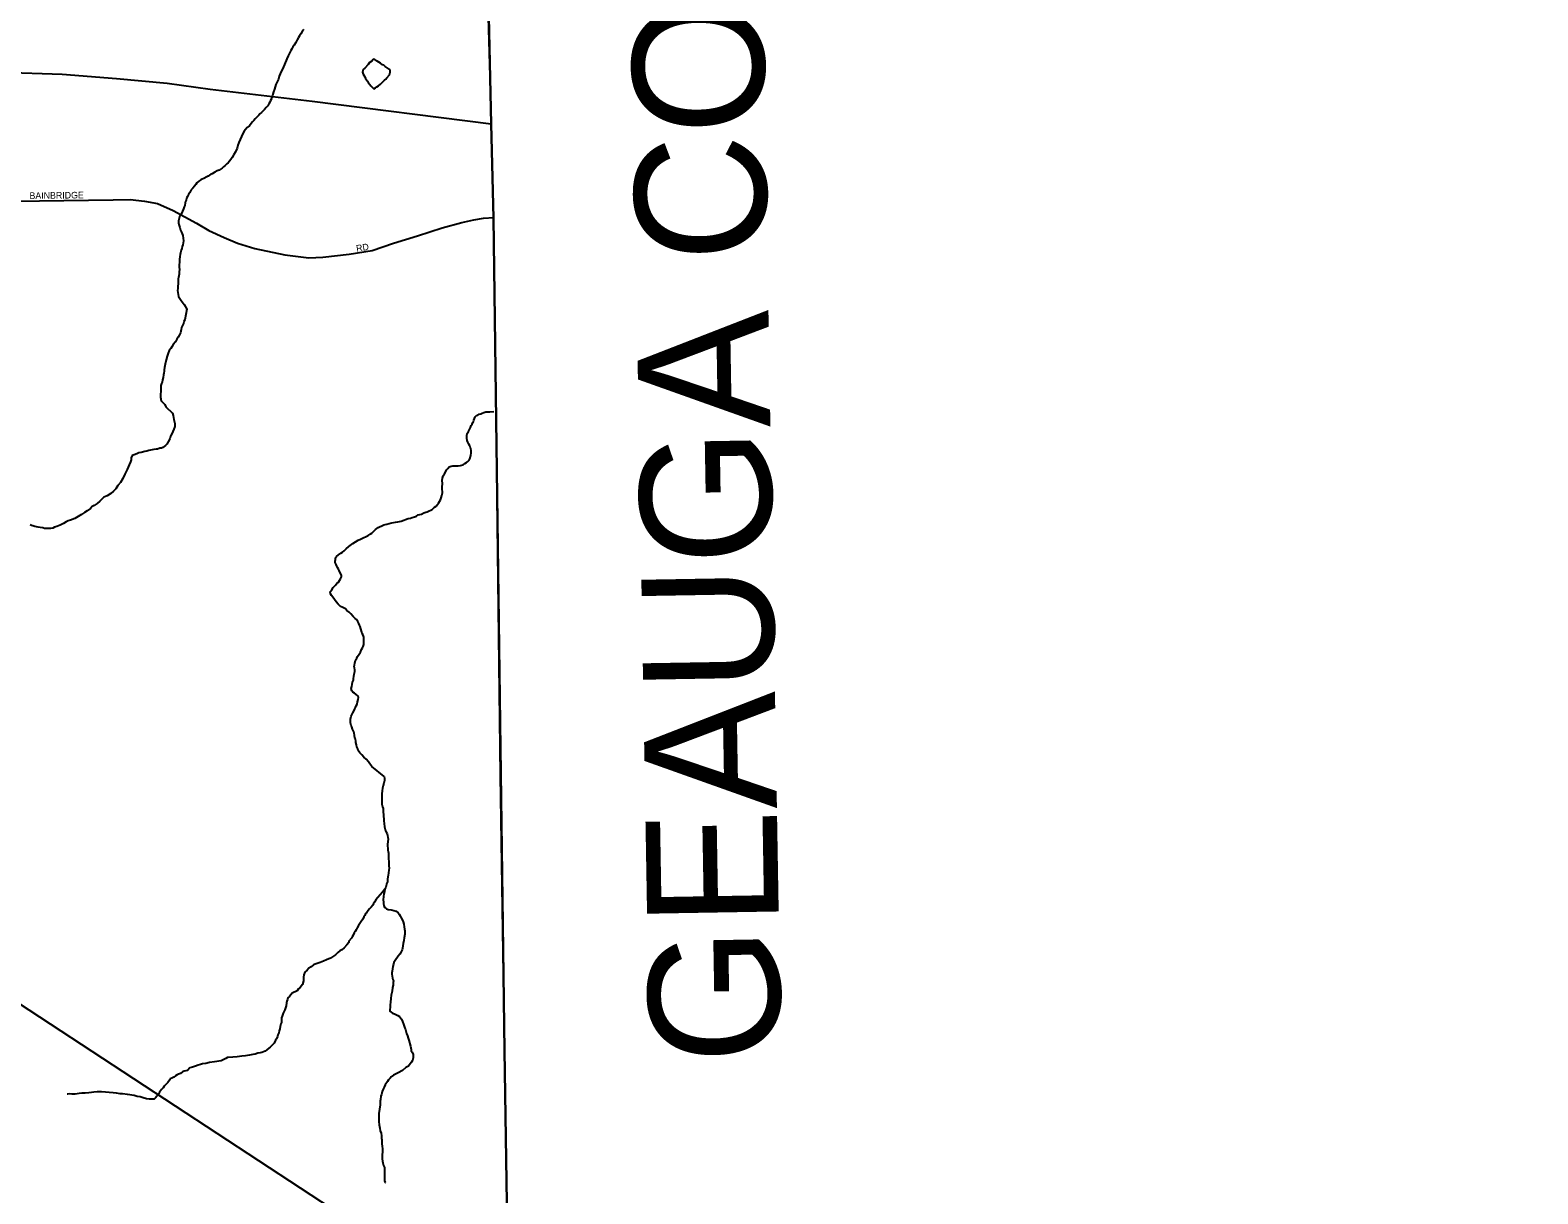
# Model space of a CAD drawing. Extents: x 2010165 to 2382125, y 1060529 to 1407316.
# Drawn here: x 2269224 to 2280675, y 1228208 to 1237046 of the extents above; entities that cross this region are included whole.
import ezdxf

# ---------------------------------------------------------------- set-up
doc = ezdxf.new("R2010")
doc.units = 0
for name, color, linetype in [('GM_X_Adjacent_County', 7, 'Continuous'), ('GM_X_Adjacent_County_Text', 7, 'Continuous'), ('GM_X_City_Street', 7, 'Continuous'), ('GM_X_City_Street_Text', 7, 'Continuous'), ('GM_X_Corporation', 7, 'Continuous'), ('GM_X_County', 7, 'Continuous'), ('GM_X_Minor_Lake', 7, 'Continuous'), ('GM_X_Minor_River', 7, 'Continuous'), ('GM_X_Rail_Line', 7, 'Continuous'), ('GM_X_US_Route', 7, 'Continuous')]:
    doc.layers.add(name, color=color, linetype=linetype)

msp = doc.modelspace()

# ---------------------------------------------------------------- linework, layer by layer
at = {"layer": 'GM_X_Adjacent_County'}
msp.add_lwpolyline([(2287284, 1221586), (2279436, 1221567), (2276584, 1221584), (2274226, 1221624), (2272941, 1221646), (2272892, 1224958), (2272866, 1226650), (2272826, 1229297), (2272742, 1235619), (2272726, 1236335), (2272653, 1239712), (2272622, 1242715), (2272608, 1245574), (2272603, 1246466)], dxfattribs=at)
at = {"layer": 'GM_X_City_Street'}
msp.add_lwpolyline([(2264806, 1235688), (2269854, 1235758), (2269984, 1235761), (2270092, 1235746), (2270190, 1235730), (2270311, 1235677), (2270488, 1235580), (2270582, 1235524), (2270697, 1235472), (2270798, 1235429), (2270930, 1235387), (2271158, 1235339), (2271341, 1235318), (2271446, 1235323), (2271648, 1235344), (2271822, 1235373), (2271984, 1235428), (2272167, 1235484), (2272354, 1235544), (2272502, 1235585), (2272594, 1235606), (2272667, 1235618), (2272746, 1235623)], dxfattribs=at)
at = {"layer": 'GM_X_Corporation'}
msp.add_lwpolyline([(2262452, 1249263), (2262297, 1241055), (2264274, 1241055), (2270829, 1241055), (2272631, 1241055), (2272639, 1239398), (2272726, 1236335), (2272742, 1235619), (2272795, 1231386), (2272941, 1221646), (2267374, 1221710), (2265465, 1221711), (2256786, 1221801), (2256830, 1224436), (2255408, 1224486), (2255405, 1227157), (2254852, 1227182), (2254855, 1229128), (2251493, 1229191)], dxfattribs=at)
at = {"layer": 'GM_X_County'}
msp.add_lwpolyline([(2272603, 1246466), (2272608, 1245574), (2272622, 1242715), (2272653, 1239712), (2272726, 1236335), (2272742, 1235619), (2272826, 1229297), (2272866, 1226650), (2272892, 1224958), (2272941, 1221646), (2272245, 1221652), (2271878, 1221655), (2271662, 1221657), (2265465, 1221711), (2259653, 1221765), (2246207, 1221908)], dxfattribs=at)
at = {"layer": 'GM_X_Minor_Lake'}
for points in [[(2271790, 1236786), (2271766, 1236756), (2271754, 1236748), (2271751, 1236738), (2271749, 1236728), (2271753, 1236712), (2271765, 1236692), (2271771, 1236678), (2271779, 1236668), (2271785, 1236658), (2271792, 1236648), (2271804, 1236634), (2271812, 1236624), (2271822, 1236614), (2271834, 1236600), (2271846, 1236608), (2271858, 1236616), (2271870, 1236624), (2271884, 1236636), (2271898, 1236648), (2271916, 1236665), (2271926, 1236673), (2271934, 1236685), (2271952, 1236707), (2271959, 1236727), (2271959, 1236739), (2271951, 1236749), (2271935, 1236761), (2271921, 1236771), (2271911, 1236779), (2271901, 1236783), (2271885, 1236795), (2271872, 1236803), (2271860, 1236811), (2271833, 1236828)], [(2271833, 1236828), (2271830, 1236823), (2271818, 1236811), (2271800, 1236798), (2271790, 1236786)]]:
    msp.add_lwpolyline(points, dxfattribs=at)
at = {"layer": 'GM_X_Minor_River'}
for points in [[(2271302, 1237050), (2271290, 1237036), (2271280, 1237018), (2271270, 1237004), (2271262, 1236990), (2271253, 1236972), (2271241, 1236952), (2271229, 1236933), (2271219, 1236919), (2271211, 1236905), (2271203, 1236891), (2271193, 1236871), (2271183, 1236851), (2271174, 1236829), (2271142, 1236754), (2271130, 1236732), (2271122, 1236714), (2271114, 1236696), (2271109, 1236673), (2271099, 1236653), (2271091, 1236633), (2271085, 1236615), (2271079, 1236597), (2271073, 1236577), (2271067, 1236561), (2271064, 1236548), (2271060, 1236536), (2271056, 1236524), (2271050, 1236512), (2271044, 1236500), (2271036, 1236486), (2271028, 1236472), (2271016, 1236458), (2271004, 1236444), (2270992, 1236431), (2270980, 1236421), (2270968, 1236411), (2270960, 1236401), (2270947, 1236387), (2270933, 1236373), (2270923, 1236361), (2270913, 1236349), (2270903, 1236338), (2270889, 1236320), (2270871, 1236306), (2270859, 1236292), (2270849, 1236278), (2270839, 1236260), (2270829, 1236239), (2270820, 1236215), (2270810, 1236193), (2270802, 1236173), (2270796, 1236149), (2270784, 1236123), (2270772, 1236102), (2270757, 1236078), (2270747, 1236064), (2270739, 1236052), (2270727, 1236038), (2270717, 1236030), (2270703, 1236016), (2270693, 1236007), (2270681, 1235999), (2270659, 1235983), (2270645, 1235977), (2270627, 1235967), (2270607, 1235955), (2270597, 1235951), (2270577, 1235938), (2270565, 1235932), (2270543, 1235920), (2270531, 1235914), (2270521, 1235910), (2270505, 1235900), (2270491, 1235886), (2270483, 1235873), (2270471, 1235861), (2270459, 1235847), (2270448, 1235833), (2270436, 1235813), (2270426, 1235797), (2270418, 1235783), (2270412, 1235769), (2270408, 1235756), (2270404, 1235744), (2270402, 1235734), (2270398, 1235714), (2270394, 1235704), (2270389, 1235688), (2270381, 1235670), (2270369, 1235644), (2270359, 1235628), (2270353, 1235607), (2270351, 1235597), (2270351, 1235583), (2270353, 1235569), (2270360, 1235547), (2270366, 1235527), (2270374, 1235511), (2270378, 1235499)], [(2270378, 1235499), (2270384, 1235487), (2270389, 1235445), (2270387, 1235431), (2270383, 1235415), (2270379, 1235403), (2270375, 1235388), (2270371, 1235374), (2270365, 1235356), (2270362, 1235342), (2270360, 1235326), (2270358, 1235304), (2270358, 1235284), (2270356, 1235264), (2270356, 1235246), (2270357, 1235228), (2270355, 1235210), (2270355, 1235193), (2270353, 1235181), (2270351, 1235167), (2270349, 1235157), (2270349, 1235145), (2270347, 1235129), (2270347, 1235115), (2270346, 1235103), (2270346, 1235083), (2270344, 1235069), (2270350, 1235023), (2270371, 1234993), (2270385, 1234973), (2270393, 1234963), (2270403, 1234945), (2270415, 1234927), (2270398, 1234846), (2270392, 1234832), (2270388, 1234818), (2270380, 1234802), (2270374, 1234788), (2270371, 1234772), (2270369, 1234759), (2270365, 1234747), (2270359, 1234733), (2270349, 1234715), (2270339, 1234699), (2270327, 1234679), (2270311, 1234659), (2270299, 1234642), (2270292, 1234628), (2270280, 1234612), (2270272, 1234594), (2270264, 1234570), (2270256, 1234542), (2270250, 1234510), (2270245, 1234485), (2270241, 1234465), (2270241, 1234455), (2270239, 1234441), (2270237, 1234427), (2270235, 1234409), (2270229, 1234389), (2270226, 1234373), (2270222, 1234363), (2270216, 1234347), (2270216, 1234328), (2270216, 1234304), (2270214, 1234280), (2270215, 1234258), (2270219, 1234230), (2270235, 1234216), (2270247, 1234204), (2270255, 1234186), (2270306, 1234136), (2270310, 1234120), (2270314, 1234090), (2270319, 1234068), (2270323, 1234058), (2270323, 1234036), (2270315, 1234016), (2270307, 1233997), (2270299, 1233979), (2270291, 1233963), (2270284, 1233941), (2270272, 1233919), (2270262, 1233901), (2270252, 1233891), (2270232, 1233876), (2270222, 1233872), (2270208, 1233870), (2270190, 1233864), (2270180, 1233864), (2270162, 1233860), (2270150, 1233858), (2270138, 1233856), (2270124, 1233854), (2270110, 1233849), (2270094, 1233845), (2270066, 1233839), (2270048, 1233835), (2270034, 1233829), (2270014, 1233821), (2269998, 1233815)], [(2272540, 1233964), (2272544, 1233982), (2272552, 1233998), (2272560, 1234014), (2272568, 1234028), (2272574, 1234043), (2272580, 1234053), (2272585, 1234065), (2272591, 1234075), (2272595, 1234085), (2272599, 1234097), (2272605, 1234109), (2272613, 1234119), (2272623, 1234123), (2272635, 1234129), (2272647, 1234133), (2272657, 1234138), (2272669, 1234142), (2272685, 1234146), (2272695, 1234146), (2272713, 1234146), (2272715, 1234146), (2272746, 1234149)], [(2271582, 1232879), (2271588, 1232895), (2271588, 1232907), (2271576, 1232929), (2271571, 1232941), (2271565, 1232953), (2271559, 1232965), (2271553, 1232975), (2271547, 1232987), (2271541, 1233003), (2271541, 1233013), (2271543, 1233025), (2271544, 1233039), (2271550, 1233049), (2271566, 1233061), (2271584, 1233075), (2271596, 1233082), (2271608, 1233092), (2271624, 1233106), (2271644, 1233124), (2271674, 1233146), (2271694, 1233161), (2271714, 1233173), (2271732, 1233181), (2271752, 1233191), (2271776, 1233201), (2271792, 1233207), (2271806, 1233218), (2271818, 1233226), (2271834, 1233242), (2271846, 1233254), (2271856, 1233260), (2271866, 1233268), (2271878, 1233274), (2271894, 1233282), (2271910, 1233289), (2271920, 1233291), (2271934, 1233295), (2271950, 1233299), (2271970, 1233303), (2272000, 1233309), (2272016, 1233311), (2272028, 1233314), (2272042, 1233318), (2272096, 1233336), (2272112, 1233340), (2272126, 1233344), (2272142, 1233350), (2272158, 1233355), (2272170, 1233365), (2272196, 1233371), (2272214, 1233379), (2272230, 1233385), (2272240, 1233387), (2272254, 1233395), (2272266, 1233401), (2272278, 1233406), (2272296, 1233424), (2272308, 1233432), (2272318, 1233444), (2272326, 1233454), (2272332, 1233466), (2272340, 1233480), (2272346, 1233494), (2272351, 1233511), (2272353, 1233521), (2272355, 1233531), (2272355, 1233543), (2272353, 1233557), (2272353, 1233575), (2272355, 1233603), (2272354, 1233625), (2272356, 1233643), (2272362, 1233661), (2272370, 1233677), (2272380, 1233694), (2272386, 1233706), (2272396, 1233718), (2272406, 1233730), (2272422, 1233734), (2272434, 1233736), (2272476, 1233738), (2272492, 1233739), (2272502, 1233743), (2272512, 1233745), (2272526, 1233755), (2272538, 1233763), (2272548, 1233771), (2272558, 1233779), (2272564, 1233791), (2272570, 1233815), (2272573, 1233836), (2272573, 1233854), (2272571, 1233868), (2272567, 1233878), (2272563, 1233888), (2272557, 1233902), (2272549, 1233916), (2272542, 1233930), (2272540, 1233948), (2272540, 1233964)], [(2269998, 1233815), (2269992, 1233798), (2269990, 1233782), (2269986, 1233768), (2269976, 1233744), (2269960, 1233708), (2269943, 1233674), (2269927, 1233641), (2269909, 1233611), (2269891, 1233587), (2269875, 1233563), (2269857, 1233544), (2269836, 1233526), (2269808, 1233508), (2269784, 1233498), (2269770, 1233486), (2269752, 1233469), (2269732, 1233451), (2269710, 1233435), (2269696, 1233427), (2269682, 1233413), (2269656, 1233396), (2269636, 1233382), (2269614, 1233368), (2269588, 1233352), (2269562, 1233337), (2269530, 1233325), (2269512, 1233319), (2269498, 1233311), (2269478, 1233299), (2269452, 1233287), (2269426, 1233276), (2269408, 1233270), (2269396, 1233264), (2269380, 1233262), (2269368, 1233260), (2269354, 1233260), (2269342, 1233260), (2269332, 1233262), (2269320, 1233266), (2269300, 1233269), (2269284, 1233271), (2269272, 1233273), (2269260, 1233277), (2269245, 1233281), (2269233, 1233285), (2269223, 1233289)], [(2271913, 1231378), (2271820, 1231453), (2271803, 1231475), (2271793, 1231489), (2271775, 1231509), (2271759, 1231525), (2271744, 1231541), (2271728, 1231557), (2271716, 1231575), (2271712, 1231587), (2271706, 1231603), (2271702, 1231617), (2271697, 1231635), (2271697, 1231647), (2271695, 1231660), (2271691, 1231670), (2271687, 1231692), (2271685, 1231706), (2271683, 1231716), (2271677, 1231728), (2271672, 1231738), (2271666, 1231754), (2271662, 1231764), (2271658, 1231786), (2271656, 1231798), (2271656, 1231812), (2271662, 1231836), (2271669, 1231850), (2271675, 1231862), (2271685, 1231878), (2271689, 1231891), (2271695, 1231901), (2271701, 1231915), (2271707, 1231927), (2271711, 1231945), (2271715, 1231963), (2271719, 1231977), (2271714, 1231989), (2271698, 1232003), (2271688, 1232011), (2271674, 1232019), (2271666, 1232029), (2271662, 1232047), (2271666, 1232061), (2271669, 1232077), (2271673, 1232093), (2271679, 1232110), (2271681, 1232122), (2271683, 1232136), (2271685, 1232156), (2271689, 1232174), (2271689, 1232188), (2271688, 1232202), (2271686, 1232214), (2271688, 1232224), (2271690, 1232238), (2271696, 1232260), (2271704, 1232276), (2271710, 1232289), (2271722, 1232307), (2271734, 1232323), (2271741, 1232341), (2271749, 1232355), (2271753, 1232365), (2271757, 1232379), (2271759, 1232389), (2271759, 1232399), (2271759, 1232409), (2271759, 1232420), (2271757, 1232436), (2271752, 1232452), (2271746, 1232464), (2271744, 1232474), (2271736, 1232500), (2271730, 1232516), (2271726, 1232528), (2271720, 1232540), (2271713, 1232554), (2271703, 1232570), (2271693, 1232578), (2271677, 1232594), (2271659, 1232612), (2271646, 1232626), (2271630, 1232638), (2271618, 1232650), (2271604, 1232658), (2271594, 1232664), (2271582, 1232670), (2271564, 1232686), (2271549, 1232703), (2271523, 1232739), (2271513, 1232753), (2271505, 1232765), (2271503, 1232780), (2271514, 1232796), (2271526, 1232814), (2271542, 1232830), (2271556, 1232848), (2271566, 1232854), (2271574, 1232866), (2271582, 1232879)], [(2271913, 1231378), (2271916, 1231363), (2271914, 1231347), (2271910, 1231328), (2271904, 1231310), (2271900, 1231290), (2271898, 1231270), (2271896, 1231246), (2271896, 1231224), (2271896, 1231196), (2271896, 1231168), (2271900, 1231148), (2271904, 1231134), (2271904, 1231124), (2271906, 1231108), (2271908, 1231090), (2271908, 1231074), (2271910, 1231056), (2271910, 1231040), (2271912, 1231021), (2271914, 1230995), (2271922, 1230965), (2271935, 1230941), (2271939, 1230929), (2271941, 1230915), (2271943, 1230903), (2271941, 1230881), (2271939, 1230865), (2271939, 1230849), (2271941, 1230833), (2271941, 1230819), (2271943, 1230809), (2271945, 1230795), (2271945, 1230783), (2271945, 1230767), (2271945, 1230749), (2271947, 1230735), (2271949, 1230721), (2271949, 1230700), (2271951, 1230682), (2271949, 1230666), (2271943, 1230626), (2271941, 1230616), (2271939, 1230598), (2271937, 1230578), (2271931, 1230562), (2271929, 1230548), (2271925, 1230538), (2271919, 1230522), (2271901, 1230498), (2271883, 1230478), (2271864, 1230458), (2271850, 1230440), (2271840, 1230424), (2271832, 1230414), (2271826, 1230401), (2271814, 1230385), (2271802, 1230373), (2271792, 1230359), (2271782, 1230345), (2271772, 1230337), (2271766, 1230323), (2271758, 1230311), (2271750, 1230295), (2271738, 1230277), (2271728, 1230261), (2271718, 1230247), (2271708, 1230229), (2271700, 1230213), (2271692, 1230201), (2271686, 1230191), (2271678, 1230173), (2271670, 1230161), (2271664, 1230151), (2271644, 1230127), (2271644, 1230117), (2271628, 1230098), (2271610, 1230076), (2271590, 1230060), (2271576, 1230054), (2271562, 1230040), (2271542, 1230024), (2271528, 1230014), (2271505, 1229998), (2271475, 1229986), (2271453, 1229976), (2271427, 1229964), (2271405, 1229958), (2271389, 1229952), (2271375, 1229948), (2271359, 1229932), (2271341, 1229922), (2271327, 1229908), (2271311, 1229892), (2271303, 1229872), (2271299, 1229854), (2271299, 1229837), (2271299, 1229825), (2271293, 1229799), (2271283, 1229785), (2271269, 1229767)], [(2271919, 1230522), (2271915, 1230504), (2271911, 1230486), (2271907, 1230466), (2271905, 1230442), (2271907, 1230422), (2271907, 1230412), (2271911, 1230395), (2271919, 1230383), (2271931, 1230373), (2271943, 1230367), (2271965, 1230365), (2271987, 1230361), (2272003, 1230355), (2272019, 1230343), (2272027, 1230333), (2272035, 1230319), (2272043, 1230303), (2272051, 1230287), (2272057, 1230273), (2272063, 1230257), (2272065, 1230237), (2272067, 1230219), (2272069, 1230205), (2272069, 1230195), (2272069, 1230179), (2272065, 1230153), (2272063, 1230131), (2272057, 1230109), (2272055, 1230091), (2272053, 1230075), (2272049, 1230060), (2272041, 1230046), (2272031, 1230028), (2272019, 1230014), (2271995, 1229980), (2271985, 1229964), (2271983, 1229952), (2271979, 1229934), (2271975, 1229916), (2271973, 1229900), (2271971, 1229886), (2271971, 1229876), (2271973, 1229860), (2271975, 1229846), (2271979, 1229836), (2271983, 1229826), (2271981, 1229812), (2271981, 1229794), (2271977, 1229774), (2271973, 1229747), (2271967, 1229717), (2271963, 1229691), (2271961, 1229665), (2271959, 1229643), (2271957, 1229625), (2271955, 1229605), (2271955, 1229595), (2271975, 1229581), (2271991, 1229575), (2272001, 1229571), (2272017, 1229563), (2272029, 1229555), (2272044, 1229535), (2272052, 1229517), (2272060, 1229497), (2272064, 1229481), (2272070, 1229467), (2272074, 1229455), (2272078, 1229445), (2272082, 1229426), (2272090, 1229408), (2272094, 1229390), (2272100, 1229374), (2272112, 1229330), (2272116, 1229318), (2272118, 1229304), (2272118, 1229294), (2272126, 1229284), (2272132, 1229266), (2272132, 1229256), (2272134, 1229242), (2272128, 1229222), (2272120, 1229208), (2272110, 1229196), (2272098, 1229178), (2272078, 1229168), (2272052, 1229146), (2272020, 1229128), (2271998, 1229117), (2271983, 1229109), (2271965, 1229097), (2271957, 1229087), (2271945, 1229073), (2271937, 1229061), (2271921, 1229037), (2271913, 1229019), (2271905, 1229003), (2271897, 1228985), (2271895, 1228973), (2271893, 1228963)], [(2271269, 1229767), (2271259, 1229763), (2271251, 1229749), (2271213, 1229731), (2271194, 1229707), (2271180, 1229697), (2271178, 1229685), (2271174, 1229671), (2271172, 1229659), (2271168, 1229637), (2271158, 1229605), (2271146, 1229579), (2271138, 1229557), (2271134, 1229544), (2271134, 1229532), (2271132, 1229510), (2271128, 1229498), (2271124, 1229478), (2271120, 1229460), (2271116, 1229446), (2271112, 1229430), (2271106, 1229416), (2271102, 1229402), (2271094, 1229386), (2271088, 1229374), (2271078, 1229352), (2271060, 1229334), (2271046, 1229322), (2271036, 1229314), (2271022, 1229302), (2271008, 1229292), (2270996, 1229286), (2270984, 1229282), (2270972, 1229278), (2270954, 1229276), (2270932, 1229268), (2270914, 1229266), (2270890, 1229262), (2270860, 1229257), (2270831, 1229253), (2270797, 1229249), (2270763, 1229245), (2270723, 1229243), (2270711, 1229235), (2270675, 1229219), (2270623, 1229211), (2270587, 1229205), (2270558, 1229199), (2270534, 1229195), (2270518, 1229191), (2270500, 1229185), (2270480, 1229177), (2270458, 1229169), (2270436, 1229165), (2270418, 1229145), (2270394, 1229139), (2270382, 1229135), (2270366, 1229123), (2270350, 1229117), (2270340, 1229111), (2270328, 1229105), (2270314, 1229095), (2270300, 1229087), (2270288, 1229081), (2270282, 1229071), (2270270, 1229053), (2270253, 1229037), (2270241, 1229027), (2270233, 1229012), (2270221, 1229000), (2270213, 1228990), (2270207, 1228980), (2270201, 1228970), (2270195, 1228960), (2270187, 1228950), (2270177, 1228938), (2270165, 1228928), (2270153, 1228928), (2270129, 1228928), (2270107, 1228930), (2270083, 1228938), (2270059, 1228944), (2270037, 1228948), (2270015, 1228956), (2269963, 1228962), (2269924, 1228968), (2269908, 1228968), (2269880, 1228972), (2269854, 1228976), (2269824, 1228978), (2269796, 1228980), (2269766, 1228982), (2269734, 1228982), (2269708, 1228980), (2269690, 1228978), (2269669, 1228974), (2269641, 1228972), (2269617, 1228972), (2269597, 1228970), (2269565, 1228966), (2269541, 1228966)], [(2269541, 1228966), (2269519, 1228968), (2269507, 1228966), (2269505, 1228966)], [(2271893, 1228963), (2271887, 1228949), (2271885, 1228925), (2271883, 1228913), (2271883, 1228903), (2271883, 1228885), (2271873, 1228818), (2271873, 1228790), (2271873, 1228758), (2271875, 1228732), (2271879, 1228708), (2271883, 1228686), (2271889, 1228668), (2271893, 1228648), (2271893, 1228632), (2271895, 1228618), (2271895, 1228606), (2271895, 1228588), (2271897, 1228570), (2271899, 1228550), (2271899, 1228526), (2271897, 1228505), (2271897, 1228487), (2271897, 1228473), (2271899, 1228455), (2271903, 1228443), (2271908, 1228423), (2271914, 1228407), (2271914, 1228391), (2271914, 1228379), (2271914, 1228367), (2271914, 1228353), (2271914, 1228339), (2271914, 1228327), (2271916, 1228317), (2271916, 1228307), (2271920, 1228293), (2271922, 1228293)]]:
    msp.add_lwpolyline(points, dxfattribs=at)
at = {"layer": 'GM_X_Rail_Line'}
msp.add_lwpolyline([(2257884, 1237029), (2262200, 1234202), (2264812, 1232490), (2265699, 1231909), (2269376, 1229498), (2272857, 1227216)], dxfattribs=at)
at = {"layer": 'GM_X_US_Route'}
msp.add_lwpolyline([(2269008, 1236726), (2269468, 1236711), (2269879, 1236678), (2270264, 1236643), (2270590, 1236599), (2271366, 1236506), (2272726, 1236335)], dxfattribs=at)

# ---------------------------------------------------------------- texts
at = {"layer": 'GM_X_Adjacent_County_Text'}
msp.add_text('GEAUGA COUNTY', height=1000, rotation=90.9794, dxfattribs=at).set_placement((2274929, 1229203))
at = {"layer": 'GM_X_City_Street_Text'}
for s, rotation, p in [('BAINBRIDGE', 0.6658, (2269219, 1235764)), ('RD', 8.9691, (2271704, 1235363))]:
    msp.add_text(s, height=50, rotation=rotation, dxfattribs=at).set_placement(p)

doc.saveas('drawing.dxf')
